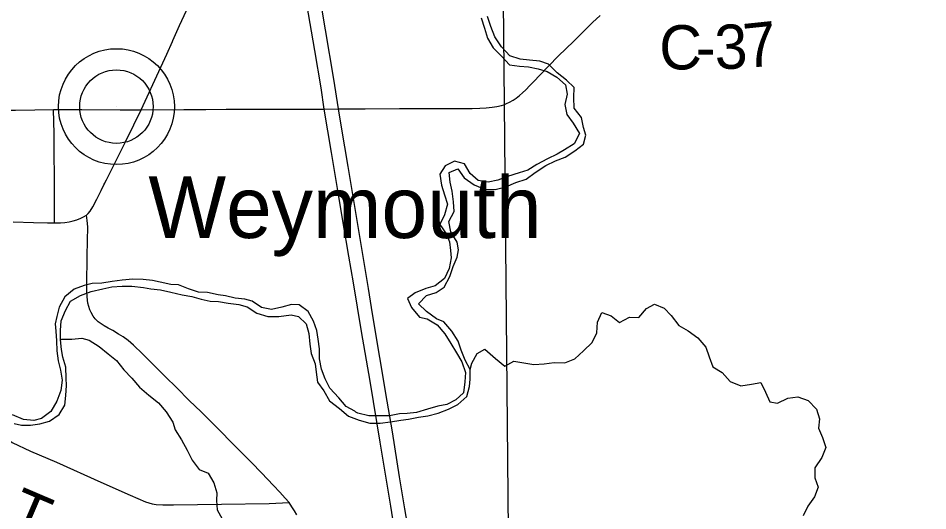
# Model space of a CAD drawing. Extents: x 0 to 34, y 0 to 22.
# Drawn here: x 6.414 to 6.998, y 17.083 to 17.399 of the extents above; entities that cross this region are included whole.
import ezdxf

# ---------------------------------------------------------------- set-up
doc = ezdxf.new("R2010")
doc.units = 0
for name, color, linetype in [('GM_X_County_Road', 7, 'Continuous'), ('GM_X_County_Road_Text', 7, 'Continuous'), ('GM_X_Interstate_Route', 7, 'Continuous'), ('GM_X_Minor_River', 7, 'Continuous'), ('GM_X_Rail_Line_Text', 7, 'Continuous'), ('GM_X_Township', 7, 'Continuous'), ('GM_X_Township_Road', 7, 'Continuous'), ('GM_X_Township_Road_Text', 7, 'Continuous'), ('GM_X_Unincorporated', 7, 'Continuous'), ('GM_X_Unincorporated_Location', 7, 'Continuous'), ('GM_X_Unincorporated_Text', 7, 'Continuous')]:
    doc.layers.add(name, color=color, linetype=linetype)

msp = doc.modelspace()

# ---------------------------------------------------------------- linework, layer by layer
at = {"layer": 'GM_X_County_Road'}
for points in [[(6.41063, 17.26798), (6.42357, 17.26757), (6.43251, 17.26738), (6.43718, 17.26738), (6.44092, 17.2675), (6.44377, 17.26769), (6.44642, 17.26804), (6.44914, 17.26871), (6.45151, 17.26943), (6.45403, 17.27041), (6.45578, 17.27123), (6.45753, 17.27241), (6.45871, 17.27349), (6.4599, 17.27495), (6.46168, 17.27764), (6.46423, 17.28272), (6.46659, 17.28742), (6.46701, 17.28826), (6.46876, 17.29173), (6.46929, 17.29278), (6.4697, 17.29361), (6.47043, 17.29506), (6.47444, 17.30305), (6.47514, 17.30443), (6.47531, 17.30479), (6.48246, 17.31901), (6.48808, 17.33022), (6.49268, 17.33984), (6.50532, 17.36731), (6.50909, 17.37566), (6.51276, 17.38381), (6.51305, 17.38444), (6.51738, 17.39404), (6.52601, 17.41318)], [(6.7255, 17.34324), (6.72719, 17.34393), (6.72925, 17.34491), (6.73152, 17.34623), (6.73345, 17.34746), (6.73552, 17.34907), (6.7375, 17.35076), (6.73964, 17.35286), (6.74228, 17.35558), (6.7452, 17.35859), (6.74829, 17.36176), (6.75423, 17.36798), (6.76053, 17.3745), (6.77017, 17.38385), (6.78254, 17.39588), (6.78727, 17.40037)], [(6.49268, 17.33984), (6.52013, 17.34013), (6.53414, 17.34021), (6.54728, 17.34029), (6.5828, 17.34037), (6.59665, 17.34042), (6.61029, 17.34046), (6.61936, 17.3405), (6.63646, 17.34062), (6.65863, 17.34075), (6.6761, 17.34083), (6.69411, 17.34087), (6.70527, 17.34083), (6.71005, 17.34091), (6.71409, 17.34114), (6.71805, 17.34157), (6.72101, 17.34202), (6.72402, 17.34277), (6.7255, 17.34324)], [(6.59258, 17.07994), (6.59105, 17.08267), (6.58946, 17.08521), (6.58771, 17.08789), (6.58522, 17.0907), (6.58174, 17.09453), (6.57775, 17.09891), (6.57002, 17.10691), (6.56344, 17.1136), (6.55506, 17.12213), (6.55013, 17.12717), (6.54396, 17.13335), (6.5384, 17.13889), (6.53113, 17.14607), (6.52363, 17.15348), (6.51555, 17.16145), (6.50811, 17.16877), (6.50455, 17.17241), (6.50013, 17.17677), (6.49332, 17.18361), (6.48793, 17.18879), (6.48787, 17.18883), (6.48436, 17.19183), (6.48111, 17.19417), (6.47807, 17.19604), (6.47445, 17.19828), (6.47153, 17.19988), (6.46902, 17.20128), (6.46697, 17.20259), (6.4652, 17.20395), (6.46328, 17.20583), (6.46195, 17.20748), (6.46056, 17.20979), (6.45974, 17.21154), (6.45902, 17.21375), (6.4585, 17.21581), (6.45819, 17.21781), (6.45794, 17.22023), (6.45788, 17.22362), (6.45783, 17.22763), (6.45799, 17.24604), (6.45819, 17.25581), (6.45845, 17.2648), (6.45814, 17.26886), (6.45753, 17.27241)]]:
    msp.add_lwpolyline(points, dxfattribs=at)
at = {"layer": 'GM_X_Interstate_Route'}
for points in [[(6.67026, 17.03606), (6.66201, 17.0839), (6.65865, 17.1044), (6.65409, 17.13327), (6.65058, 17.15297), (6.64131, 17.20895), (6.63865, 17.22524), (6.63218, 17.26389), (6.62567, 17.30354), (6.62121, 17.3289), (6.61936, 17.3405), (6.61639, 17.3596), (6.61097, 17.39118), (6.60184, 17.44647)], [(6.65648, 17.06392), (6.65301, 17.08552), (6.64947, 17.10622), (6.6462, 17.12664), (6.63967, 17.16582), (6.63412, 17.19777), (6.62891, 17.22882), (6.62599, 17.24611), (6.62231, 17.26737), (6.61883, 17.28938), (6.61481, 17.31265), (6.61029, 17.34046), (6.60824, 17.35413), (6.60414, 17.37796), (6.59914, 17.40776)]]:
    msp.add_lwpolyline(points, dxfattribs=at)
at = {"layer": 'GM_X_Minor_River'}
for points in [[(6.71102, 17.39905), (6.71303, 17.39226), (6.71503, 17.38603), (6.71874, 17.37965), (6.72394, 17.37443), (6.72914, 17.36883), (6.73559, 17.36799), (6.74127, 17.36752), (6.74753, 17.36631), (6.75343, 17.36451), (6.75955, 17.36082), (6.76512, 17.35599), (6.76617, 17.34994), (6.76458, 17.34346), (6.76602, 17.33704), (6.77009, 17.33142), (6.77418, 17.32485), (6.7707, 17.31815)], [(6.77657, 17.31787), (6.77817, 17.32378), (6.77657, 17.32869), (6.77532, 17.33492), (6.77067, 17.3411), (6.77055, 17.34793), (6.77063, 17.35419), (6.76582, 17.35904), (6.75968, 17.36367), (6.75429, 17.36927), (6.74858, 17.37126), (6.74195, 17.37171), (6.73608, 17.37236), (6.72942, 17.37452), (6.72402, 17.38031), (6.71975, 17.38687), (6.71717, 17.39347), (6.71498, 17.39988)], [(6.42775, 17.13837), (6.43377, 17.14018), (6.44013, 17.14447), (6.44362, 17.15041), (6.44445, 17.15668), (6.44472, 17.16295), (6.44464, 17.16769), (6.44432, 17.1747), (6.44232, 17.18131), (6.44147, 17.18623), (6.44099, 17.19229), (6.44088, 17.19836), (6.44134, 17.20444), (6.44406, 17.21112), (6.44736, 17.21706), (6.45373, 17.22078), (6.46068, 17.22336), (6.46802, 17.22501), (6.47387, 17.22625), (6.48048, 17.22675), (6.48672, 17.22686), (6.49411, 17.22585), (6.49885, 17.22498), (6.5051, 17.22452), (6.51175, 17.22293), (6.51897, 17.22116), (6.52523, 17.22014), (6.53131, 17.21853), (6.53701, 17.21712), (6.54231, 17.21702), (6.54857, 17.2158), (6.55539, 17.21497), (6.56071, 17.21355), (6.56703, 17.20949), (6.57406, 17.20733), (6.58106, 17.20727), (6.58899, 17.20835), (6.59373, 17.2073), (6.59873, 17.20264), (6.60036, 17.19641), (6.60104, 17.1896), (6.60191, 17.18354), (6.60448, 17.17695), (6.60514, 17.17165), (6.60601, 17.16521), (6.60989, 17.15959), (6.6136, 17.1532), (6.62012, 17.1482), (6.62588, 17.14337), (6.63273, 17.14083), (6.63958, 17.13886), (6.6462, 17.13879), (6.6528, 17.13966), (6.6594, 17.14073), (6.66431, 17.14138), (6.67071, 17.14282), (6.67675, 17.1435), (6.68334, 17.14532), (6.68992, 17.1479), (6.69592, 17.15085), (6.70169, 17.15608), (6.70347, 17.16237), (6.70395, 17.16712), (6.70384, 17.17338), (6.70071, 17.17939), (6.69814, 17.1858), (6.69614, 17.19145), (6.69206, 17.19783), (6.68703, 17.204), (6.68227, 17.20582), (6.67595, 17.21045), (6.67076, 17.21548), (6.67596, 17.22088), (6.68198, 17.2227), (6.68721, 17.2262), (6.69088, 17.23291), (6.69303, 17.23939), (6.69557, 17.24532), (6.69644, 17.25008), (6.69559, 17.25499), (6.6915, 17.26156), (6.69025, 17.26837), (6.69354, 17.27469), (6.69324, 17.28094), (6.69237, 17.28775), (6.69113, 17.29361), (6.69045, 17.29967), (6.6959, 17.30204), (6.70016, 17.29624), (6.70648, 17.2918), (6.71315, 17.28907), (6.71996, 17.28881), (6.72674, 17.29044), (6.73331, 17.2934), (6.73989, 17.29542), (6.74568, 17.29969), (6.75241, 17.30417), (6.7586, 17.30732), (6.7648, 17.30951), (6.77116, 17.31361), (6.77657, 17.31787)], [(6.7707, 17.31815), (6.76453, 17.31425), (6.75966, 17.31151), (6.75347, 17.30855), (6.74673, 17.30483), (6.74093, 17.30113), (6.73528, 17.29951), (6.72795, 17.2971), (6.72175, 17.29491), (6.71553, 17.29347), (6.70908, 17.2945), (6.70389, 17.29915), (6.70019, 17.30534), (6.69392, 17.30694), (6.68792, 17.30399), (6.68442, 17.29862), (6.68549, 17.29162), (6.68749, 17.28539), (6.6893, 17.27935), (6.68753, 17.27249), (6.68442, 17.26637), (6.68869, 17.26018), (6.69067, 17.25529), (6.69134, 17.24961), (6.69161, 17.24487), (6.6904, 17.23821), (6.68749, 17.23171), (6.68152, 17.22705), (6.6755, 17.22524), (6.66855, 17.22246), (6.6637, 17.21877), (6.66626, 17.21312), (6.67147, 17.20696), (6.67641, 17.20572), (6.68272, 17.20203), (6.68774, 17.19624), (6.69144, 17.19004), (6.69514, 17.18404), (6.69846, 17.17822), (6.70085, 17.17143), (6.70039, 17.16535), (6.69957, 17.15832), (6.69473, 17.15387), (6.68892, 17.15092), (6.68308, 17.14968), (6.67649, 17.14786), (6.66953, 17.14565), (6.66349, 17.14497), (6.65857, 17.14489), (6.65216, 17.14364), (6.64536, 17.14352), (6.63892, 17.14359), (6.63171, 17.14518), (6.6305, 17.14598), (6.6298, 17.14647), (6.62426, 17.1496), (6.61962, 17.15521), (6.61383, 17.16137), (6.61089, 17.16738), (6.60851, 17.1736), (6.60726, 17.18022), (6.60715, 17.18667), (6.60628, 17.19272), (6.60543, 17.1984), (6.60343, 17.20443), (6.59992, 17.21044), (6.59417, 17.21489), (6.58925, 17.215), (6.58303, 17.21337), (6.57644, 17.21174), (6.56999, 17.21314), (6.56405, 17.21721), (6.5593, 17.21846), (6.55305, 17.2191), (6.54678, 17.22051), (6.54204, 17.22119), (6.53521, 17.22278), (6.52953, 17.22287), (6.52306, 17.22503), (6.51659, 17.22757), (6.51166, 17.22786), (6.50483, 17.22945), (6.50008, 17.23032), (6.49402, 17.23116), (6.4874, 17.23123), (6.4806, 17.23073), (6.47399, 17.22986), (6.46739, 17.22879), (6.46115, 17.2285), (6.45607, 17.22727), (6.44968, 17.22488), (6.44372, 17.21984), (6.44005, 17.21333), (6.43864, 17.20742), (6.43759, 17.20266), (6.43786, 17.19792), (6.43835, 17.19167), (6.43865, 17.18523), (6.43933, 17.17879), (6.44095, 17.17294), (6.44201, 17.16651)], [(6.70384, 17.17338), (6.7049, 17.17738), (6.70839, 17.18351), (6.71326, 17.18644), (6.72017, 17.1803), (6.72612, 17.17548), (6.73193, 17.17861), (6.74483, 17.17656), (6.75144, 17.17687), (6.75786, 17.17774), (6.76467, 17.17748), (6.77105, 17.18025), (6.77664, 17.18528), (6.78222, 17.19069), (6.78532, 17.19681), (6.78558, 17.20365), (6.78849, 17.20996), (6.7944, 17.20778), (6.79977, 17.20352), (6.80614, 17.20685), (6.81219, 17.20677), (6.81701, 17.21254), (6.82226, 17.21529), (6.82835, 17.21274), (6.83298, 17.20789), (6.83782, 17.20153), (6.84393, 17.19803), (6.85006, 17.19359), (6.85528, 17.18761), (6.85728, 17.18138), (6.85966, 17.17497), (6.86578, 17.17129), (6.87079, 17.16568), (6.87765, 17.16277), (6.88444, 17.16384), (6.89048, 17.16489), (6.89342, 17.15868), (6.89637, 17.15266), (6.90111, 17.15161), (6.90786, 17.15495), (6.91428, 17.15582), (6.92094, 17.15347), (6.92614, 17.14787), (6.92815, 17.14165), (6.92749, 17.13576), (6.93006, 17.12973), (6.93225, 17.12332), (6.92972, 17.11683), (6.9251, 17.1103), (6.92522, 17.10385), (6.9274, 17.09782), (6.92487, 17.09151), (6.92062, 17.08556), (6.91771, 17.07943)], [(6.44099, 17.19229), (6.44174, 17.19268), (6.44817, 17.19279), (6.45458, 17.19348), (6.45934, 17.19204), (6.46565, 17.18798), (6.4716, 17.18334), (6.47697, 17.17907), (6.48161, 17.17308), (6.48681, 17.16767), (6.49165, 17.16188), (6.4976, 17.15686), (6.50393, 17.15185), (6.50875, 17.14624), (6.51303, 17.13949), (6.51463, 17.13458), (6.51853, 17.1282), (6.52224, 17.12144), (6.52538, 17.11504), (6.53002, 17.10905), (6.53574, 17.10688), (6.53944, 17.10049), (6.54126, 17.09407), (6.54115, 17.08933), (6.54145, 17.08327), (6.54798, 17.07167)], [(6.44201, 17.16651), (6.44118, 17.15985), (6.43865, 17.15298), (6.4348, 17.14627), (6.42864, 17.1418), (6.42374, 17.14058), (6.41711, 17.14122), (6.41006, 17.14413)], [(6.4111, 17.13865), (6.41585, 17.13759), (6.42171, 17.13769), (6.42775, 17.13837)]]:
    msp.add_lwpolyline(points, dxfattribs=at)
at = {"layer": 'GM_X_Rail_Line_Text'}
msp.add_lwpolyline([(7.25546, 17.90618), (6.96766, 17.90085), (6.9468, 17.90052), (6.71961, 17.89693), (6.72194, 17.73847), (6.72576, 17.34372), (6.73112, 16.77245), (6.7311, 16.53864), (6.73111, 16.53754), (6.73161, 16.49675), (6.73164, 16.49443), (6.7317, 16.48075), (6.73239, 16.31915), (6.74001, 15.64147), (6.98283, 15.64326), (6.99923, 15.64397)], dxfattribs=at)
at = {"layer": 'GM_X_Township'}
msp.add_lwpolyline([(4.29417, 16.81303), (4.29258, 17.16739), (4.29139, 17.31008), (4.28969, 17.51278), (4.28798, 17.71737), (4.28678, 17.83811), (4.28685, 17.84011), (4.28692, 17.84212), (4.28987, 17.8422), (4.75674, 17.85444), (5.23962, 17.86489), (5.68786, 17.8746), (6.14296, 17.88445), (6.51777, 17.89256), (6.52166, 17.89265), (6.52686, 17.89276), (6.71961, 17.89693), (6.72194, 17.73847), (6.72576, 17.34372), (6.73112, 16.77245)], dxfattribs=at)
at = {"layer": 'GM_X_Township_Road'}
for points in [[(6.32571, 17.34046), (6.32766, 17.34026), (6.33267, 17.33974), (6.33775, 17.33922), (6.34211, 17.33868), (6.34666, 17.33841), (6.38003, 17.33931), (6.38354, 17.33936), (6.38979, 17.33946), (6.40342, 17.33967), (6.41204, 17.33981), (6.42453, 17.34), (6.43641, 17.34012), (6.45467, 17.34023), (6.47925, 17.33992), (6.48597, 17.33984), (6.49268, 17.33984)], [(6.43718, 17.26738), (6.4371, 17.28442), (6.4368, 17.32464), (6.43641, 17.34012)], [(6.36082, 17.19626), (6.36241, 17.1951), (6.36348, 17.19383), (6.38404, 17.15807), (6.392, 17.14642), (6.39676, 17.14034), (6.40209, 17.13341), (6.40381, 17.13161), (6.40644, 17.1291), (6.41, 17.12644), (6.42174, 17.12098), (6.43835, 17.1138), (6.46682, 17.10104), (6.48574, 17.09276), (6.49546, 17.08841), (6.49976, 17.08715), (6.50227, 17.0867), (6.50655, 17.08636), (6.51338, 17.0864), (6.54436, 17.08689), (6.5749, 17.08738), (6.58771, 17.08789)]]:
    msp.add_lwpolyline(points, dxfattribs=at)
at = {"layer": 'GM_X_Unincorporated'}
for radius in [0.0372, 0.02358]:
    msp.add_circle((6.47682, 17.34199), radius, dxfattribs=at)
at = {"layer": 'GM_X_Unincorporated_Location'}
msp.add_line((6.47682, 17.34199), (6.47682, 17.34199), dxfattribs=at)

# ---------------------------------------------------------------- texts
at = {"layer": 'GM_X_County_Road_Text'}
for s, rotation, p in [('3', 1.69629, (6.86118, 17.36596)), ('7', 5.97908, (6.88099, 17.36663)), ('C', 0.03903, (6.82528, 17.36585)), ('-', 0.39958, (6.84881, 17.36587))]:
    msp.add_text(s, height=0.02841, rotation=rotation, dxfattribs=at).set_placement(p)
at = {"layer": 'GM_X_Township_Road_Text'}
msp.add_text('T', height=0.02841, rotation=336.85037, dxfattribs=at).set_placement((6.40548, 17.07195))
at = {"layer": 'GM_X_Unincorporated_Text'}
msp.add_text('Weymouth', height=0.039489, rotation=0.00001, dxfattribs=at).set_placement((6.49736, 17.25769))

doc.saveas('drawing.dxf')
